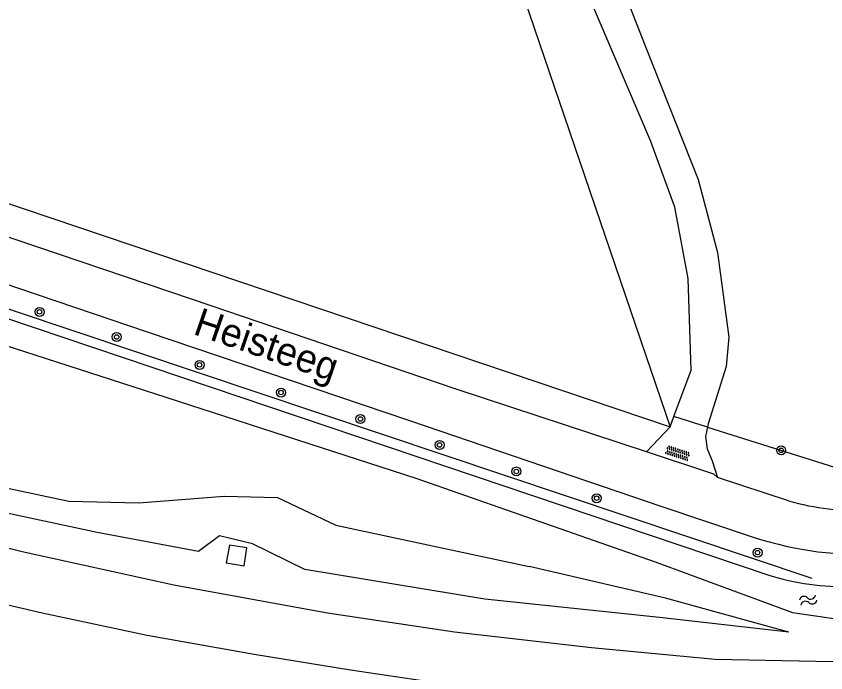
# Model space of a CAD drawing. Extents: x 126000 to 131009, y 393000 to 395500.
# Drawn here: x 128850.8 to 128922.8, y 394505.4 to 394563.8 of the extents above; entities that cross this region are included whole.
import ezdxf

# ---------------------------------------------------------------- set-up
doc = ezdxf.new("R2010")
doc.units = 0
for name, color, linetype in [('gg-afsc-erfafscheiding', 7, 'Continuous'), ('gg-afsc-hekwerk', 7, 'Continuous'), ('gg-anno-openbare ruimte label', 7, 'Continuous'), ('gg-knt-BGT kruinlijn', 7, 'Continuous'), ('gg-knt-onverhard', 7, 'Continuous'), ('gg-knt-verharding', 7, 'Continuous'), ('gg-kntw-bovenkant insteek waterloop', 7, 'Continuous'), ('gt-grn-groengrens', 7, 'Continuous'), ('gt-symb-boom', 7, 'Continuous'), ('gt-symb-overige verharding', 7, 'Continuous'), ('gt-symb-watersymbool', 7, 'Continuous'), ('gx-grn-maaiveld', 7, 'Continuous')]:
    doc.layers.add(name, color=color, linetype=linetype)

# ---------------------------------------------------------------- blocks, each defined once
blk = doc.blocks.new('gt0-OVH')
at = {"layer": 'gt-symb-overige verharding'}
for points in [[(-0.972, 0.298), (-0.967, 0.308), (-0.965, 0.319), (-0.966, 0.33), (-0.971, 0.34), (-0.978, 0.348), (-0.988, 0.353), (-0.999, 0.355), (-1.01, 0.354), (-1.02, 0.349), (-1.028, 0.342), (-1.033, 0.332), (-1.035, 0.321), (-1.034, 0.31), (-1.029, 0.3), (-1.022, 0.292), (-1.012, 0.287), (-1.001, 0.285), (-0.99, 0.286), (-0.98, 0.291)], [(-0.872, 0.106), (-0.867, 0.116), (-0.865, 0.126), (-0.866, 0.137), (-0.871, 0.147), (-0.878, 0.156), (-0.888, 0.161), (-0.899, 0.163), (-0.91, 0.162), (-0.92, 0.157), (-0.928, 0.15), (-0.933, 0.14), (-0.935, 0.129), (-0.934, 0.118), (-0.929, 0.108), (-0.922, 0.1), (-0.912, 0.095), (-0.901, 0.092), (-0.89, 0.094), (-0.88, 0.098)], [(-0.772, 0.298), (-0.767, 0.308), (-0.765, 0.319), (-0.766, 0.33), (-0.771, 0.34), (-0.778, 0.348), (-0.788, 0.353), (-0.799, 0.355), (-0.81, 0.354), (-0.82, 0.349), (-0.828, 0.342), (-0.833, 0.332), (-0.835, 0.321), (-0.834, 0.31), (-0.829, 0.3), (-0.822, 0.292), (-0.812, 0.287), (-0.801, 0.285), (-0.79, 0.286), (-0.78, 0.291)], [(-0.672, 0.106), (-0.667, 0.116), (-0.665, 0.126), (-0.666, 0.137), (-0.671, 0.147), (-0.678, 0.156), (-0.688, 0.161), (-0.699, 0.163), (-0.71, 0.162), (-0.72, 0.157), (-0.728, 0.15), (-0.733, 0.14), (-0.735, 0.129), (-0.734, 0.118), (-0.729, 0.108), (-0.722, 0.1), (-0.712, 0.095), (-0.701, 0.092), (-0.69, 0.094), (-0.68, 0.098)], [(-0.572, 0.298), (-0.567, 0.308), (-0.565, 0.319), (-0.566, 0.33), (-0.571, 0.34), (-0.578, 0.348), (-0.588, 0.353), (-0.599, 0.355), (-0.61, 0.354), (-0.62, 0.349), (-0.628, 0.342), (-0.633, 0.332), (-0.635, 0.321), (-0.634, 0.31), (-0.629, 0.3), (-0.622, 0.292), (-0.612, 0.287), (-0.601, 0.285), (-0.59, 0.286), (-0.58, 0.291)], [(-0.472, 0.106), (-0.467, 0.116), (-0.465, 0.126), (-0.466, 0.137), (-0.471, 0.147), (-0.478, 0.156), (-0.488, 0.161), (-0.499, 0.163), (-0.51, 0.162), (-0.52, 0.157), (-0.528, 0.15), (-0.533, 0.14), (-0.535, 0.129), (-0.534, 0.118), (-0.529, 0.108), (-0.522, 0.1), (-0.512, 0.095), (-0.501, 0.092), (-0.49, 0.094), (-0.48, 0.098)], [(-0.372, 0.298), (-0.367, 0.308), (-0.365, 0.319), (-0.366, 0.33), (-0.371, 0.34), (-0.378, 0.348), (-0.388, 0.353), (-0.399, 0.355), (-0.41, 0.354), (-0.42, 0.349), (-0.428, 0.342), (-0.433, 0.332), (-0.435, 0.321), (-0.434, 0.31), (-0.429, 0.3), (-0.422, 0.292), (-0.412, 0.287), (-0.401, 0.285), (-0.39, 0.286), (-0.38, 0.291)], [(-0.272, 0.106), (-0.267, 0.116), (-0.265, 0.126), (-0.266, 0.137), (-0.271, 0.147), (-0.278, 0.156), (-0.288, 0.161), (-0.299, 0.163), (-0.31, 0.162), (-0.32, 0.157), (-0.328, 0.15), (-0.333, 0.14), (-0.335, 0.129), (-0.334, 0.118), (-0.329, 0.108), (-0.322, 0.1), (-0.312, 0.095), (-0.301, 0.092), (-0.29, 0.094), (-0.28, 0.098)], [(-0.172, 0.298), (-0.167, 0.308), (-0.165, 0.319), (-0.166, 0.33), (-0.171, 0.34), (-0.178, 0.348), (-0.188, 0.353), (-0.199, 0.355), (-0.21, 0.354), (-0.22, 0.349), (-0.228, 0.342), (-0.233, 0.332), (-0.235, 0.321), (-0.234, 0.31), (-0.229, 0.3), (-0.222, 0.292), (-0.212, 0.287), (-0.201, 0.285), (-0.19, 0.286), (-0.18, 0.291)], [(-0.072, 0.106), (-0.067, 0.116), (-0.065, 0.126), (-0.066, 0.137), (-0.071, 0.147), (-0.078, 0.156), (-0.088, 0.161), (-0.099, 0.163), (-0.11, 0.162), (-0.12, 0.157), (-0.128, 0.15), (-0.133, 0.14), (-0.135, 0.129), (-0.134, 0.118), (-0.129, 0.108), (-0.122, 0.1), (-0.112, 0.095), (-0.101, 0.092), (-0.09, 0.094), (-0.08, 0.098)], [(0.028, 0.298), (0.033, 0.308), (0.035, 0.319), (0.034, 0.33), (0.029, 0.34), (0.022, 0.348), (0.012, 0.353), (0.001, 0.355), (-0.01, 0.354), (-0.02, 0.349), (-0.028, 0.342), (-0.033, 0.332), (-0.035, 0.321), (-0.034, 0.31), (-0.029, 0.3), (-0.022, 0.292), (-0.012, 0.287), (-0.001, 0.285), (0.01, 0.286), (0.02, 0.291)], [(0.128, 0.106), (0.133, 0.116), (0.135, 0.126), (0.134, 0.137), (0.129, 0.147), (0.122, 0.156), (0.112, 0.161), (0.101, 0.163), (0.09, 0.162), (0.08, 0.157), (0.072, 0.15), (0.067, 0.14), (0.065, 0.129), (0.066, 0.118), (0.071, 0.108), (0.078, 0.1), (0.088, 0.095), (0.099, 0.092), (0.11, 0.094), (0.12, 0.098)], [(0.228, 0.298), (0.233, 0.308), (0.235, 0.319), (0.234, 0.33), (0.229, 0.34), (0.222, 0.348), (0.212, 0.353), (0.201, 0.355), (0.19, 0.354), (0.18, 0.349), (0.172, 0.342), (0.167, 0.332), (0.165, 0.321), (0.166, 0.31), (0.171, 0.3), (0.178, 0.292), (0.188, 0.287), (0.199, 0.285), (0.21, 0.286), (0.22, 0.291)], [(0.328, 0.106), (0.333, 0.116), (0.335, 0.126), (0.334, 0.137), (0.329, 0.147), (0.322, 0.156), (0.312, 0.161), (0.301, 0.163), (0.29, 0.162), (0.28, 0.157), (0.272, 0.15), (0.267, 0.14), (0.265, 0.129), (0.266, 0.118), (0.271, 0.108), (0.278, 0.1), (0.288, 0.095), (0.299, 0.092), (0.31, 0.094), (0.32, 0.098)], [(0.428, 0.298), (0.433, 0.308), (0.435, 0.319), (0.434, 0.33), (0.429, 0.34), (0.422, 0.348), (0.412, 0.353), (0.401, 0.355), (0.39, 0.354), (0.38, 0.349), (0.372, 0.342), (0.367, 0.332), (0.365, 0.321), (0.366, 0.31), (0.371, 0.3), (0.378, 0.292), (0.388, 0.287), (0.399, 0.285), (0.41, 0.286), (0.42, 0.291)], [(0.528, 0.106), (0.533, 0.116), (0.535, 0.126), (0.534, 0.137), (0.529, 0.147), (0.522, 0.156), (0.512, 0.161), (0.501, 0.163), (0.49, 0.162), (0.48, 0.157), (0.472, 0.15), (0.467, 0.14), (0.465, 0.129), (0.466, 0.118), (0.471, 0.108), (0.478, 0.1), (0.488, 0.095), (0.499, 0.092), (0.51, 0.094), (0.52, 0.098)], [(0.628, 0.298), (0.633, 0.308), (0.635, 0.319), (0.634, 0.33), (0.629, 0.34), (0.622, 0.348), (0.612, 0.353), (0.601, 0.355), (0.59, 0.354), (0.58, 0.349), (0.572, 0.342), (0.567, 0.332), (0.565, 0.321), (0.566, 0.31), (0.571, 0.3), (0.578, 0.292), (0.588, 0.287), (0.599, 0.285), (0.61, 0.286), (0.62, 0.291)], [(0.728, 0.106), (0.733, 0.116), (0.735, 0.126), (0.734, 0.137), (0.729, 0.147), (0.722, 0.156), (0.712, 0.161), (0.701, 0.163), (0.69, 0.162), (0.68, 0.157), (0.672, 0.15), (0.667, 0.14), (0.665, 0.129), (0.666, 0.118), (0.671, 0.108), (0.678, 0.1), (0.688, 0.095), (0.699, 0.092), (0.71, 0.094), (0.72, 0.098)], [(0.828, 0.298), (0.833, 0.308), (0.835, 0.319), (0.834, 0.33), (0.829, 0.34), (0.822, 0.348), (0.812, 0.353), (0.801, 0.355), (0.79, 0.354), (0.78, 0.349), (0.772, 0.342), (0.767, 0.332), (0.765, 0.321), (0.766, 0.31), (0.771, 0.3), (0.778, 0.292), (0.788, 0.287), (0.799, 0.285), (0.81, 0.286), (0.82, 0.291)], [(0.928, 0.106), (0.933, 0.116), (0.935, 0.126), (0.934, 0.137), (0.929, 0.147), (0.922, 0.156), (0.912, 0.161), (0.901, 0.163), (0.89, 0.162), (0.88, 0.157), (0.872, 0.15), (0.867, 0.14), (0.865, 0.129), (0.866, 0.118), (0.871, 0.108), (0.878, 0.1), (0.888, 0.095), (0.899, 0.092), (0.91, 0.094), (0.92, 0.098)], [(1.028, 0.298), (1.033, 0.308), (1.035, 0.319), (1.034, 0.33), (1.029, 0.34), (1.022, 0.348), (1.012, 0.353), (1.001, 0.355), (0.99, 0.354), (0.98, 0.349), (0.972, 0.342), (0.967, 0.332), (0.965, 0.321), (0.966, 0.31), (0.971, 0.3), (0.978, 0.292), (0.988, 0.287), (0.999, 0.285), (1.01, 0.286), (1.02, 0.291)], [(-0.972, -0.142), (-0.967, -0.132), (-0.965, -0.121), (-0.966, -0.11), (-0.971, -0.1), (-0.978, -0.092), (-0.988, -0.087), (-0.999, -0.085), (-1.01, -0.086), (-1.02, -0.091), (-1.028, -0.098), (-1.033, -0.108), (-1.035, -0.119), (-1.034, -0.13), (-1.029, -0.14), (-1.022, -0.148), (-1.012, -0.153), (-1.001, -0.155), (-0.99, -0.154), (-0.98, -0.149)], [(-0.872, -0.334), (-0.867, -0.324), (-0.865, -0.314), (-0.866, -0.303), (-0.871, -0.293), (-0.878, -0.284), (-0.888, -0.279), (-0.899, -0.277), (-0.91, -0.278), (-0.92, -0.283), (-0.928, -0.29), (-0.933, -0.3), (-0.935, -0.311), (-0.934, -0.322), (-0.929, -0.332), (-0.922, -0.34), (-0.912, -0.345), (-0.901, -0.348), (-0.89, -0.346), (-0.88, -0.342)], [(-0.772, -0.142), (-0.767, -0.132), (-0.765, -0.121), (-0.766, -0.11), (-0.771, -0.1), (-0.778, -0.092), (-0.788, -0.087), (-0.799, -0.085), (-0.81, -0.086), (-0.82, -0.091), (-0.828, -0.098), (-0.833, -0.108), (-0.835, -0.119), (-0.834, -0.13), (-0.829, -0.14), (-0.822, -0.148), (-0.812, -0.153), (-0.801, -0.155), (-0.79, -0.154), (-0.78, -0.149)], [(-0.672, -0.334), (-0.667, -0.324), (-0.665, -0.314), (-0.666, -0.303), (-0.671, -0.293), (-0.678, -0.284), (-0.688, -0.279), (-0.699, -0.277), (-0.71, -0.278), (-0.72, -0.283), (-0.728, -0.29), (-0.733, -0.3), (-0.735, -0.311), (-0.734, -0.322), (-0.729, -0.332), (-0.722, -0.34), (-0.712, -0.345), (-0.701, -0.348), (-0.69, -0.346), (-0.68, -0.342)], [(-0.572, -0.142), (-0.567, -0.132), (-0.565, -0.121), (-0.566, -0.11), (-0.571, -0.1), (-0.578, -0.092), (-0.588, -0.087), (-0.599, -0.085), (-0.61, -0.086), (-0.62, -0.091), (-0.628, -0.098), (-0.633, -0.108), (-0.635, -0.119), (-0.634, -0.13), (-0.629, -0.14), (-0.622, -0.148), (-0.612, -0.153), (-0.601, -0.155), (-0.59, -0.154), (-0.58, -0.149)], [(-0.472, -0.334), (-0.467, -0.324), (-0.465, -0.314), (-0.466, -0.303), (-0.471, -0.293), (-0.478, -0.284), (-0.488, -0.279), (-0.499, -0.277), (-0.51, -0.278), (-0.52, -0.283), (-0.528, -0.29), (-0.533, -0.3), (-0.535, -0.311), (-0.534, -0.322), (-0.529, -0.332), (-0.522, -0.34), (-0.512, -0.345), (-0.501, -0.348), (-0.49, -0.346), (-0.48, -0.342)], [(-0.372, -0.142), (-0.367, -0.132), (-0.365, -0.121), (-0.366, -0.11), (-0.371, -0.1), (-0.378, -0.092), (-0.388, -0.087), (-0.399, -0.085), (-0.41, -0.086), (-0.42, -0.091), (-0.428, -0.098), (-0.433, -0.108), (-0.435, -0.119), (-0.434, -0.13), (-0.429, -0.14), (-0.422, -0.148), (-0.412, -0.153), (-0.401, -0.155), (-0.39, -0.154), (-0.38, -0.149)], [(-0.272, -0.334), (-0.267, -0.324), (-0.265, -0.314), (-0.266, -0.303), (-0.271, -0.293), (-0.278, -0.284), (-0.288, -0.279), (-0.299, -0.277), (-0.31, -0.278), (-0.32, -0.283), (-0.328, -0.29), (-0.333, -0.3), (-0.335, -0.311), (-0.334, -0.322), (-0.329, -0.332), (-0.322, -0.34), (-0.312, -0.345), (-0.301, -0.348), (-0.29, -0.346), (-0.28, -0.342)], [(-0.172, -0.142), (-0.167, -0.132), (-0.165, -0.121), (-0.166, -0.11), (-0.171, -0.1), (-0.178, -0.092), (-0.188, -0.087), (-0.199, -0.085), (-0.21, -0.086), (-0.22, -0.091), (-0.228, -0.098), (-0.233, -0.108), (-0.235, -0.119), (-0.234, -0.13), (-0.229, -0.14), (-0.222, -0.148), (-0.212, -0.153), (-0.201, -0.155), (-0.19, -0.154), (-0.18, -0.149)], [(-0.072, -0.334), (-0.067, -0.324), (-0.065, -0.314), (-0.066, -0.303), (-0.071, -0.293), (-0.078, -0.284), (-0.088, -0.279), (-0.099, -0.277), (-0.11, -0.278), (-0.12, -0.283), (-0.128, -0.29), (-0.133, -0.3), (-0.135, -0.311), (-0.134, -0.322), (-0.129, -0.332), (-0.122, -0.34), (-0.112, -0.345), (-0.101, -0.348), (-0.09, -0.346), (-0.08, -0.342)], [(0.028, -0.142), (0.033, -0.132), (0.035, -0.121), (0.034, -0.11), (0.029, -0.1), (0.022, -0.092), (0.012, -0.087), (0.001, -0.085), (-0.01, -0.086), (-0.02, -0.091), (-0.028, -0.098), (-0.033, -0.108), (-0.035, -0.119), (-0.034, -0.13), (-0.029, -0.14), (-0.022, -0.148), (-0.012, -0.153), (-0.001, -0.155), (0.01, -0.154), (0.02, -0.149)], [(0.128, -0.334), (0.133, -0.324), (0.135, -0.314), (0.134, -0.303), (0.129, -0.293), (0.122, -0.284), (0.112, -0.279), (0.101, -0.277), (0.09, -0.278), (0.08, -0.283), (0.072, -0.29), (0.067, -0.3), (0.065, -0.311), (0.066, -0.322), (0.071, -0.332), (0.078, -0.34), (0.088, -0.345), (0.099, -0.348), (0.11, -0.346), (0.12, -0.342)], [(0.228, -0.142), (0.233, -0.132), (0.235, -0.121), (0.234, -0.11), (0.229, -0.1), (0.222, -0.092), (0.212, -0.087), (0.201, -0.085), (0.19, -0.086), (0.18, -0.091), (0.172, -0.098), (0.167, -0.108), (0.165, -0.119), (0.166, -0.13), (0.171, -0.14), (0.178, -0.148), (0.188, -0.153), (0.199, -0.155), (0.21, -0.154), (0.22, -0.149)], [(0.328, -0.334), (0.333, -0.324), (0.335, -0.314), (0.334, -0.303), (0.329, -0.293), (0.322, -0.284), (0.312, -0.279), (0.301, -0.277), (0.29, -0.278), (0.28, -0.283), (0.272, -0.29), (0.267, -0.3), (0.265, -0.311), (0.266, -0.322), (0.271, -0.332), (0.278, -0.34), (0.288, -0.345), (0.299, -0.348), (0.31, -0.346), (0.32, -0.342)], [(0.428, -0.142), (0.433, -0.132), (0.435, -0.121), (0.434, -0.11), (0.429, -0.1), (0.422, -0.092), (0.412, -0.087), (0.401, -0.085), (0.39, -0.086), (0.38, -0.091), (0.372, -0.098), (0.367, -0.108), (0.365, -0.119), (0.366, -0.13), (0.371, -0.14), (0.378, -0.148), (0.388, -0.153), (0.399, -0.155), (0.41, -0.154), (0.42, -0.149)], [(0.528, -0.334), (0.533, -0.324), (0.535, -0.314), (0.534, -0.303), (0.529, -0.293), (0.522, -0.284), (0.512, -0.279), (0.501, -0.277), (0.49, -0.278), (0.48, -0.283), (0.472, -0.29), (0.467, -0.3), (0.465, -0.311), (0.466, -0.322), (0.471, -0.332), (0.478, -0.34), (0.488, -0.345), (0.499, -0.348), (0.51, -0.346), (0.52, -0.342)], [(0.628, -0.142), (0.633, -0.132), (0.635, -0.121), (0.634, -0.11), (0.629, -0.1), (0.622, -0.092), (0.612, -0.087), (0.601, -0.085), (0.59, -0.086), (0.58, -0.091), (0.572, -0.098), (0.567, -0.108), (0.565, -0.119), (0.566, -0.13), (0.571, -0.14), (0.578, -0.148), (0.588, -0.153), (0.599, -0.155), (0.61, -0.154), (0.62, -0.149)], [(0.728, -0.334), (0.733, -0.324), (0.735, -0.314), (0.734, -0.303), (0.729, -0.293), (0.722, -0.284), (0.712, -0.279), (0.701, -0.277), (0.69, -0.278), (0.68, -0.283), (0.672, -0.29), (0.667, -0.3), (0.665, -0.311), (0.666, -0.322), (0.671, -0.332), (0.678, -0.34), (0.688, -0.345), (0.699, -0.348), (0.71, -0.346), (0.72, -0.342)], [(0.828, -0.142), (0.833, -0.132), (0.835, -0.121), (0.834, -0.11), (0.829, -0.1), (0.822, -0.092), (0.812, -0.087), (0.801, -0.085), (0.79, -0.086), (0.78, -0.091), (0.772, -0.098), (0.767, -0.108), (0.765, -0.119), (0.766, -0.13), (0.771, -0.14), (0.778, -0.148), (0.788, -0.153), (0.799, -0.155), (0.81, -0.154), (0.82, -0.149)], [(0.928, -0.334), (0.933, -0.324), (0.935, -0.314), (0.934, -0.303), (0.929, -0.293), (0.922, -0.284), (0.912, -0.279), (0.901, -0.277), (0.89, -0.278), (0.88, -0.283), (0.872, -0.29), (0.867, -0.3), (0.865, -0.311), (0.866, -0.322), (0.871, -0.332), (0.878, -0.34), (0.888, -0.345), (0.899, -0.348), (0.91, -0.346), (0.92, -0.342)], [(1.028, -0.142), (1.033, -0.132), (1.035, -0.121), (1.034, -0.11), (1.029, -0.1), (1.022, -0.092), (1.012, -0.087), (1.001, -0.085), (0.99, -0.086), (0.98, -0.091), (0.972, -0.098), (0.967, -0.108), (0.965, -0.119), (0.966, -0.13), (0.971, -0.14), (0.978, -0.148), (0.988, -0.153), (0.999, -0.155), (1.01, -0.154), (1.02, -0.149)]]:
    blk.add_lwpolyline(points, close=True, dxfattribs=at)
blk = doc.blocks.new('gt0-BOOM')
at = {"layer": 'gt-symb-boom'}
for radius in [0.4, 0.2]:
    blk.add_circle((0, 0), radius, dxfattribs=at)
blk = doc.blocks.new('gt0-WA')
at = {"layer": 'gt-symb-watersymbool'}
for centre, start, end in [((-0.323, 0.022), 28.07249, 151.92751), ((0.427, 0.422), 208.07248, 331.92751), ((-0.323, -0.428), 28.07249, 151.92751), ((0.427, -0.028), 208.07248, 331.92751)]:
    blk.add_arc(centre, 0.425, start, end, dxfattribs=at)

msp = doc.modelspace()

# ---------------------------------------------------------------- linework, layer by layer
at = {"layer": 'gg-afsc-erfafscheiding'}
for p, q in [((128889.315, 394584.992), (128908.57, 394528.429)), ((128795.947, 394565.442), (128908.952, 394527.305)), ((128908.57, 394528.429), (128908.952, 394527.305))]:
    msp.add_line(p, q, dxfattribs=at)
at = {"layer": 'gg-afsc-hekwerk'}
msp.add_lwpolyline([(128748.49, 394555.09), (128790.279, 394557.828), (128921.575, 394513.838)], dxfattribs=at)
at = {"layer": 'gg-knt-BGT kruinlijn'}
for p, q in [((128857.956, 394517.892), (128842.234, 394521.262)), ((128866.978, 394516.215), (128857.956, 394517.892)), ((128868.847, 394517.594), (128866.978, 394516.215)), ((128871.777, 394516.879), (128868.847, 394517.594)), ((128876.452, 394514.601), (128871.777, 394516.879)), ((128892.457, 394511.97), (128876.452, 394514.601)), ((128908.01, 394510.316), (128892.457, 394511.97)), ((128919.529, 394509.007), (128908.01, 394510.316))]:
    msp.add_line(p, q, dxfattribs=at)
at = {"layer": 'gg-knt-onverhard'}
for p, q in [((128908.952, 394527.305), (128909.285, 394528.203)), ((128906.848, 394525.072), (128908.952, 394527.305))]:
    msp.add_line(p, q, dxfattribs=at)
for points in [[(128909.285, 394528.203), (128910.816, 394532.329), (128910.564, 394540.493), (128909.358, 394546.838), (128907.227, 394552.701), (128901.962, 394565.062), (128900.995, 394567.994), (128900.406, 394572.903), (128900.767, 394578.311), (128902.029, 394581.733), (128905.951, 394587.832), (128908.586, 394591.583), (128910.52, 394595.51), (128911.892, 394599.417), (128912.145, 394602.895), (128911.892, 394606.851), (128910.359, 394610.473), (128908.495, 394612.928)], [(128918.129, 394612.339), (128916.657, 394610.964), (128915.627, 394609.344), (128914.744, 394607.724), (128914.793, 394606.644), (128915.381, 394603.944), (128915.43, 394601.145), (128914.989, 394598.003), (128914.097, 394594.489), (128911.779, 394589.763), (128907.143, 394584.093), (128904.481, 394579.196), (128903.622, 394575.244), (128903.622, 394570.519), (128904.739, 394566.309), (128906.799, 394561.068), (128911.439, 394549.304), (128913.156, 394542.824), (128914.19, 394535.286), (128913.937, 394532.677), (128912.339, 394527.572), (128912.274, 394527.261)], [(128912.274, 394527.261), (128912.103, 394526.449), (128912.243, 394525.327), (128912.68, 394524.259), (128913.174, 394522.791)]]:
    msp.add_lwpolyline(points, dxfattribs=at)
at = {"layer": 'gg-knt-verharding'}
msp.add_line((128919.494, 394520.707), (128913.174, 394522.791), dxfattribs=at)
for points in [[(128906.848, 394525.072), (128889.927, 394530.654), (128866.435, 394538.618), (128820.834, 394554.046), (128793.663, 394563.046)], [(128794.498, 394558.644), (128817.27, 394551.035), (128839.746, 394543.44), (128862.405, 394535.749), (128885.844, 394527.828), (128908.134, 394520.247), (128916.514, 394517.431)], [(128913.174, 394522.791), (128912.831, 394523.098), (128906.848, 394525.072)]]:
    msp.add_lwpolyline(points, dxfattribs=at)
for centre, radius, start, end in [((128925.572, 394541.816), 21.967, 253.9373, 272.87276), ((128925.894, 394546.262), 30.318, 251.97823, 273.61815)]:
    msp.add_arc(centre, radius, start, end, dxfattribs=at)
at = {"layer": 'gg-kntw-bovenkant insteek waterloop'}
msp.add_lwpolyline([(128748.634, 394554.52), (128789.695, 394557.264), (128917.66, 394514.125)], dxfattribs=at)
msp.add_arc((128924.175, 394534.138), 21.046, 251.96684, 272.55086, dxfattribs=at)
at = {"layer": 'gt-grn-groengrens'}
msp.add_line((128912.274, 394527.261), (128909.285, 394528.203), dxfattribs=at)
msp.add_lwpolyline([(128912.274, 394527.261), (128926.877, 394522.658), (128958.75, 394525.122)], dxfattribs=at)
at = {"layer": 'gx-grn-maaiveld'}
for points in [[(128737.154, 394551.452), (128762.404, 394553.192), (128788.954, 394555.544), (128818.359, 394545.142), (128839.801, 394537.758), (128864.083, 394529.939), (128886.398, 394522.697), (128907.634, 394515.272), (128919.837, 394510.764), (128923.528, 394510.251)], [(128813.854, 394534.992), (128819.664, 394533.682), (128827.006, 394530.464), (128834.458, 394525.846), (128844.108, 394523.088), (128855.445, 394520.69), (128861.667, 394520.52), (128869.282, 394521.118), (128873.999, 394521.014), (128879.202, 394518.559), (128896.394, 394514.872)], [(129079.879, 394515.644), (129056.223, 394513.829), (129031.823, 394511.924), (129008.055, 394509.97), (128983.761, 394508.143), (128971.977, 394507.339), (128958.02, 394506.464), (128958.014, 394506.717), (128948.106, 394506.472), (128936.318, 394506.337), (128924.907, 394506.337), (128912.952, 394506.586), (128901.948, 394507.625), (128889.777, 394509.014), (128878.457, 394510.702), (128864.785, 394513.197), (128851.294, 394516.17), (128835.782, 394520.022)], [(128936.021, 394501.392), (128935.877, 394501.889), (128930.803, 394501.899), (128930.787, 394501.686), (128921.888, 394501.669), (128913.277, 394501.884), (128905.512, 394502.468), (128896.198, 394503.527), (128886.906, 394504.7), (128880.517, 394505.628), (128871.95, 394507.03), (128862.421, 394508.734), (128853.076, 394510.713), (128843.36, 394512.961), (128835.432, 394514.8), (128828.799, 394516.181), (128823.525, 394517.179), (128818.723, 394518.068), (128811.539, 394518.911), (128805.334, 394519.195), (128805.183, 394519.175), (128801.227, 394515.26), (128800.695, 394515.195)], [(128869.439, 394515.195), (128871.036, 394514.926), (128871.286, 394516.522), (128869.74, 394516.775), (128869.439, 394515.195)], [(128919.529, 394509.007), (128908.538, 394512.058), (128896.394, 394514.872)]]:
    msp.add_lwpolyline(points, dxfattribs=at)

# ---------------------------------------------------------------- block references
at = {"layer": 'gt-symb-boom'}
for p in [(128852.837, 394537.527), (128859.701, 394535.293), (128867.078, 394532.808), (128874.328, 394530.346), (128881.395, 394528), (128888.434, 394525.682), (128918.833, 394525.202), (128895.269, 394523.323), (128902.413, 394520.941), (128916.73, 394516.103)]:
    msp.add_blockref('gt0-BOOM', p, dxfattribs=at)
at = {"layer": 'gt-symb-overige verharding', "rotation": 161.76430854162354}
msp.add_blockref('gt0-OVH', (128909.626, 394524.959), dxfattribs=at)
at = {"layer": 'gt-symb-watersymbool', "rotation": -162.90569440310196}
msp.add_blockref('gt0-WA', (128921.284, 394511.879), dxfattribs=at)

# ---------------------------------------------------------------- texts
at = {"layer": 'gg-anno-openbare ruimte label'}
msp.add_text('Heisteeg', height=2.5, rotation=341.1, dxfattribs=at).set_placement((128866.411, 394535.578))

doc.saveas('drawing.dxf')
